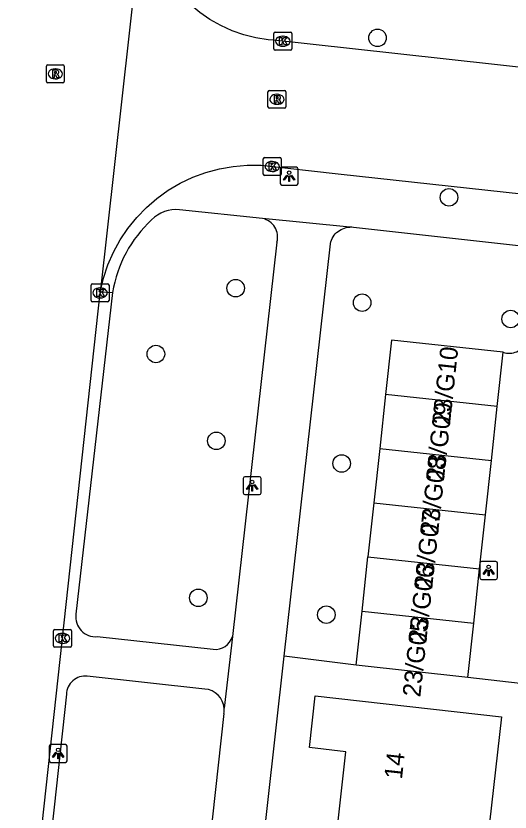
# Model space of a CAD drawing. Extents: x 161928 to 163055, y 386475 to 387428.
# Drawn here: x 162544.4 to 162571.99, y 387076.65 to 387121.14 of the extents above; entities that cross this region are included whole.
import ezdxf

# ---------------------------------------------------------------- set-up
doc = ezdxf.new("R2010")
doc.units = 0
for name, color, linetype in [('IMGEO_Boom', 7, 'Continuous'), ('IMGEO_Groenvoorziening', 7, 'Continuous'), ('IMGEO_Kolk', 7, 'Continuous'), ('IMGEO_Lichtpunt', 7, 'Continuous'), ('IMGEO_Muur', 7, 'Continuous'), ('IMGEO_Pand', 7, 'Continuous'), ('IMGEO_Pand_nummerreeks', 7, 'Continuous'), ('IMGEO_Rijbaan_lokaal_gesloten', 7, 'Continuous'), ('IMGEO_Rijbaan_lokaal_open', 7, 'Continuous'), ('IMGEO_Rioolput', 7, 'Continuous'), ('IMGEO_Voetpad_open', 7, 'Continuous')]:
    doc.layers.add(name, color=color, linetype=linetype)

msp = doc.modelspace()

# ---------------------------------------------------------------- linework, layer by layer
at = {"layer": 'IMGEO_Boom'}
for centre in [(162564.594, 387119.916), (162568.583, 387111.001), (162556.674, 387105.924), (162563.733, 387105.117), (162572.025, 387104.204), (162552.219, 387102.246), (162555.59, 387097.393), (162562.592, 387096.13), (162554.59, 387088.622), (162561.731, 387087.677)]:
    msp.add_circle(centre, 0.489, dxfattribs=at)
at = {"layer": 'IMGEO_Groenvoorziening'}
msp.add_lwpolyline([(162563.402, 387084.851), (162559.385, 387085.352)], dxfattribs=at)
at = {"layer": 'IMGEO_Kolk'}
for p, q in [((162558.804, 387119.305), (162558.804, 387120.157)), ((162558.879, 387120.231), (162559.731, 387120.231)), ((162559.292, 387120.011), (162559.317, 387120.011)), ((162559.805, 387120.157), (162559.805, 387119.305)), ((162559.315, 387119.451), (162559.29, 387119.451)), ((162559.731, 387119.231), (162558.879, 387119.231)), ((162558.29, 387113.228), (162559.142, 387113.228)), ((162558.215, 387112.302), (162558.215, 387113.154)), ((162558.703, 387113.008), (162558.728, 387113.008)), ((162559.216, 387113.154), (162559.216, 387112.302)), ((162558.726, 387112.448), (162558.701, 387112.448)), ((162559.142, 387112.228), (162558.29, 387112.228)), ((162548.6, 387105.24), (162548.6, 387106.092)), ((162548.675, 387106.166), (162549.527, 387106.166)), ((162549.601, 387106.092), (162549.601, 387105.24)), ((162549.088, 387105.946), (162549.113, 387105.946)), ((162549.111, 387105.386), (162549.086, 387105.386)), ((162549.527, 387105.166), (162548.675, 387105.166)), ((162546.502, 387085.931), (162546.502, 387086.783)), ((162546.577, 387086.857), (162547.429, 387086.857)), ((162546.99, 387086.637), (162547.015, 387086.637)), ((162547.503, 387086.783), (162547.503, 387085.931)), ((162547.013, 387086.077), (162546.988, 387086.077)), ((162547.429, 387085.857), (162546.577, 387085.857))]:
    msp.add_line(p, q, dxfattribs=at)
for points in [[(162558.804, 387119.305), (162558.804, 387120.157)], [(162558.879, 387120.231), (162559.731, 387120.231)], [(162559.125, 387119.931), (162559.248, 387119.931), (162559.248, 387119.78), (162559.378, 387119.931), (162559.542, 387119.931), (162559.396, 387119.78), (162559.549, 387119.531), (162559.397, 387119.531), (162559.312, 387119.695), (162559.248, 387119.628), (162559.248, 387119.531), (162559.125, 387119.531), (162559.125, 387119.931)], [(162559.805, 387120.157), (162559.805, 387119.305)], [(162559.731, 387119.231), (162558.879, 387119.231)], [(162558.29, 387113.228), (162559.142, 387113.228)], [(162558.215, 387112.302), (162558.215, 387113.154)], [(162558.536, 387112.928), (162558.659, 387112.928), (162558.659, 387112.777), (162558.789, 387112.928), (162558.953, 387112.928), (162558.807, 387112.777), (162558.96, 387112.528), (162558.808, 387112.528), (162558.723, 387112.692), (162558.659, 387112.625), (162558.659, 387112.528), (162558.536, 387112.528), (162558.536, 387112.928)], [(162559.216, 387113.154), (162559.216, 387112.302)], [(162559.142, 387112.228), (162558.29, 387112.228)], [(162548.6, 387105.24), (162548.6, 387106.092)], [(162548.675, 387106.166), (162549.527, 387106.166)], [(162549.601, 387106.092), (162549.601, 387105.24)], [(162548.921, 387105.866), (162549.044, 387105.866), (162549.044, 387105.715), (162549.174, 387105.866), (162549.338, 387105.866), (162549.192, 387105.715), (162549.345, 387105.466), (162549.193, 387105.466), (162549.108, 387105.63), (162549.044, 387105.563), (162549.044, 387105.466), (162548.921, 387105.466), (162548.921, 387105.866)], [(162549.527, 387105.166), (162548.675, 387105.166)], [(162546.502, 387085.931), (162546.502, 387086.783)], [(162546.577, 387086.857), (162547.429, 387086.857)], [(162546.823, 387086.557), (162546.946, 387086.557), (162546.946, 387086.406), (162547.076, 387086.557), (162547.24, 387086.557), (162547.094, 387086.406), (162547.247, 387086.157), (162547.095, 387086.157), (162547.01, 387086.321), (162546.946, 387086.254), (162546.946, 387086.157), (162546.823, 387086.157), (162546.823, 387086.557)], [(162547.503, 387086.783), (162547.503, 387085.931)], [(162547.429, 387085.857), (162546.577, 387085.857)]]:
    msp.add_lwpolyline(points, dxfattribs=at)
for centre, start, end in [((162558.881, 387120.155), 91.552, 178.448), ((162558.881, 387120.155), 91.552, 178.448), ((162559.729, 387120.155), 1.552, 88.448), ((162559.729, 387120.155), 1.552, 88.448), ((162558.881, 387119.307), 181.552, 268.448), ((162558.881, 387119.307), 181.552, 268.448), ((162559.729, 387119.307), 271.552, 358.448), ((162559.729, 387119.307), 271.552, 358.448), ((162558.292, 387113.152), 91.552, 178.448), ((162558.292, 387113.152), 91.552, 178.448), ((162559.14, 387113.152), 1.552, 88.448), ((162559.14, 387113.152), 1.552, 88.448), ((162558.292, 387112.304), 181.552, 268.448), ((162558.292, 387112.304), 181.552, 268.448), ((162559.14, 387112.304), 271.552, 358.448), ((162559.14, 387112.304), 271.552, 358.448), ((162548.677, 387106.09), 91.552, 178.448), ((162548.677, 387106.09), 91.552, 178.448), ((162549.525, 387106.09), 1.552, 88.448), ((162549.525, 387106.09), 1.552, 88.448), ((162548.677, 387105.242), 181.552, 268.448), ((162548.677, 387105.242), 181.552, 268.448), ((162549.525, 387105.242), 271.552, 358.448), ((162549.525, 387105.242), 271.552, 358.448), ((162546.579, 387086.781), 91.552, 178.448), ((162546.579, 387086.781), 91.552, 178.448), ((162547.427, 387086.781), 1.552, 88.448), ((162547.427, 387086.781), 1.552, 88.448), ((162546.579, 387085.933), 181.552, 268.448), ((162546.579, 387085.933), 181.552, 268.448), ((162547.427, 387085.933), 271.552, 358.448), ((162547.427, 387085.933), 271.552, 358.448)]:
    msp.add_arc(centre, 0.0765, start, end, dxfattribs=at)
for centre, major_axis, ratio, start_param, end_param in [((162559.291, 387119.731), (-0.387, 0.002), 0.722429, 4.712389, 7.853982), ((162559.316, 387119.731), (-0.39, 0.002), 0.717154, 1.570796, 4.712389), ((162558.702, 387112.728), (-0.387, 0.002), 0.722429, 4.712389, 7.853982), ((162558.727, 387112.728), (-0.39, 0.002), 0.717154, 1.570796, 4.712389), ((162549.087, 387105.666), (-0.387, 0.002), 0.722429, 4.712389, 7.853982), ((162549.112, 387105.666), (-0.39, 0.002), 0.717154, 1.570796, 4.712389), ((162546.989, 387086.357), (-0.387, 0.002), 0.722429, 4.712389, 7.853982), ((162547.014, 387086.357), (-0.39, 0.002), 0.717154, 1.570796, 4.712389)]:
    msp.add_ellipse(centre, major_axis=major_axis, ratio=ratio, start_param=start_param, end_param=end_param, dxfattribs=at)
at = {"layer": 'IMGEO_Lichtpunt'}
for p, q in [((162559.159, 387112.587), (162559.159, 387111.78)), ((162559.159, 387112.587), (162559.159, 387111.78)), ((162560.061, 387112.682), (162559.253, 387112.682)), ((162560.061, 387112.682), (162559.253, 387112.682)), ((162560.155, 387111.78), (162560.155, 387112.587)), ((162560.155, 387111.78), (162560.155, 387112.587)), ((162559.253, 387111.686), (162560.061, 387111.686)), ((162559.253, 387111.686), (162560.061, 387111.686)), ((162557.097, 387095.294), (162557.097, 387094.487)), ((162557.097, 387095.294), (162557.097, 387094.487)), ((162557.999, 387095.389), (162557.191, 387095.389)), ((162557.999, 387095.389), (162557.191, 387095.389)), ((162558.093, 387094.487), (162558.093, 387095.294)), ((162558.093, 387094.487), (162558.093, 387095.294)), ((162557.191, 387094.393), (162557.999, 387094.393)), ((162557.191, 387094.393), (162557.999, 387094.393)), ((162570.296, 387090.556), (162570.296, 387089.749)), ((162570.296, 387090.556), (162570.296, 387089.749)), ((162571.198, 387090.651), (162570.39, 387090.651)), ((162571.198, 387090.651), (162570.39, 387090.651)), ((162571.292, 387089.749), (162571.292, 387090.556)), ((162571.292, 387089.749), (162571.292, 387090.556)), ((162570.39, 387089.655), (162571.198, 387089.655)), ((162570.39, 387089.655), (162571.198, 387089.655)), ((162546.261, 387080.326), (162546.261, 387079.519)), ((162546.261, 387080.326), (162546.261, 387079.519)), ((162547.163, 387080.421), (162546.355, 387080.421)), ((162547.163, 387080.421), (162546.355, 387080.421)), ((162547.257, 387079.519), (162547.257, 387080.326)), ((162547.257, 387079.519), (162547.257, 387080.326)), ((162546.355, 387079.425), (162547.163, 387079.425)), ((162546.355, 387079.425), (162547.163, 387079.425))]:
    msp.add_line(p, q, dxfattribs=at)
for points in [[(162559.533, 387112.251), (162559.572, 387112.223), (162559.384, 387111.961), (162559.346, 387111.988), (162559.533, 387112.251)], [(162559.635, 387112.203), (162559.682, 387112.203), (162559.682, 387111.881), (162559.635, 387111.881), (162559.635, 387112.203)], [(162559.745, 387112.223), (162559.783, 387112.25), (162559.97, 387111.988), (162559.931, 387111.96), (162559.745, 387112.223)], [(162557.471, 387094.958), (162557.51, 387094.93), (162557.322, 387094.668), (162557.284, 387094.695), (162557.471, 387094.958)], [(162557.573, 387094.91), (162557.62, 387094.91), (162557.62, 387094.588), (162557.573, 387094.588), (162557.573, 387094.91)], [(162557.683, 387094.93), (162557.721, 387094.957), (162557.908, 387094.695), (162557.869, 387094.667), (162557.683, 387094.93)], [(162570.67, 387090.22), (162570.709, 387090.192), (162570.521, 387089.93), (162570.483, 387089.957), (162570.67, 387090.22)], [(162570.772, 387090.172), (162570.819, 387090.172), (162570.819, 387089.85), (162570.772, 387089.85), (162570.772, 387090.172)], [(162570.882, 387090.192), (162570.92, 387090.219), (162571.107, 387089.957), (162571.068, 387089.929), (162570.882, 387090.192)], [(162546.635, 387079.99), (162546.674, 387079.962), (162546.486, 387079.7), (162546.448, 387079.727), (162546.635, 387079.99)], [(162546.737, 387079.942), (162546.784, 387079.942), (162546.784, 387079.62), (162546.737, 387079.62), (162546.737, 387079.942)], [(162546.847, 387079.962), (162546.885, 387079.989), (162547.072, 387079.727), (162547.033, 387079.699), (162546.847, 387079.962)]]:
    msp.add_lwpolyline(points, dxfattribs=at)
for centre in [(162559.658, 387112.385), (162557.596, 387095.092), (162570.795, 387090.354), (162546.76, 387080.124)]:
    msp.add_circle(centre, 0.0994, dxfattribs=at)
for centre, start, end in [((162559.253, 387112.587), 90, 180), ((162559.253, 387112.587), 90, 180), ((162560.061, 387112.587), 0, 90), ((162560.061, 387112.587), 0, 90), ((162559.253, 387111.78), 180, 270), ((162559.253, 387111.78), 180, 270), ((162560.061, 387111.78), 270, 0), ((162560.061, 387111.78), 270, 360), ((162557.191, 387095.294), 90, 180), ((162557.191, 387095.294), 90, 180), ((162557.999, 387095.294), 0, 90), ((162557.999, 387095.294), 0, 90), ((162557.191, 387094.487), 180, 270), ((162557.191, 387094.487), 180, 270), ((162557.999, 387094.487), 270, 0), ((162557.999, 387094.487), 270, 360), ((162570.39, 387090.556), 90, 180), ((162570.39, 387090.556), 90, 180), ((162571.198, 387090.556), 0, 90), ((162571.198, 387090.556), 0, 90), ((162570.39, 387089.749), 180, 270), ((162570.39, 387089.749), 180, 270), ((162571.198, 387089.749), 270, 0), ((162571.198, 387089.749), 270, 360), ((162546.355, 387080.326), 90, 180), ((162546.355, 387080.326), 90, 180), ((162547.163, 387080.326), 0, 90), ((162547.163, 387080.326), 0, 90), ((162546.355, 387079.519), 180, 270), ((162546.355, 387079.519), 180, 270), ((162547.163, 387079.519), 270, 0), ((162547.163, 387079.519), 270, 360)]:
    msp.add_arc(centre, 0.0946, start, end, dxfattribs=at)
at = {"layer": 'IMGEO_Muur'}
msp.add_lwpolyline([(162579.061, 387083.085), (162569.635, 387084.176)], dxfattribs=at)
at = {"layer": 'IMGEO_Pand'}
for points in [[(162571.603, 387102.347), (162565.37, 387103.022), (162565.042, 387099.994)], [(162571.275, 387099.318), (162571.603, 387102.347)], [(162565.042, 387099.994), (162564.714, 387096.965)], [(162571.275, 387099.318), (162565.042, 387099.994)], [(162570.947, 387096.29), (162571.275, 387099.318)], [(162564.714, 387096.965), (162564.386, 387093.937)], [(162564.714, 387096.965), (162570.947, 387096.29)], [(162570.619, 387093.262), (162570.947, 387096.29)], [(162564.386, 387093.937), (162564.058, 387090.908)], [(162564.386, 387093.937), (162570.619, 387093.262)], [(162570.291, 387090.233), (162570.619, 387093.262)], [(162563.73, 387087.88), (162564.058, 387090.908)], [(162564.058, 387090.908), (162570.291, 387090.233)], [(162569.963, 387087.204), (162570.291, 387090.233)], [(162563.402, 387084.851), (162563.73, 387087.88)], [(162563.73, 387087.88), (162569.963, 387087.204)], [(162569.635, 387084.176), (162569.963, 387087.204)], [(162569.635, 387084.176), (162563.402, 387084.851)], [(162562.373, 387075.998), (162562.825, 387080.022), (162560.789, 387080.251), (162561.114, 387083.145), (162571.507, 387081.978), (162570.73, 387075.062)]]:
    msp.add_lwpolyline(points, dxfattribs=at)
at = {"layer": 'IMGEO_Rijbaan_lokaal_gesloten'}
for points in [[(162551.6, 387127.985), (162551.121, 387123.708), (162549.1, 387105.67)], [(162539.288, 387015.706), (162539.602, 387018.583), (162549.1, 387105.67)]]:
    msp.add_lwpolyline(points, dxfattribs=at)
at = {"layer": 'IMGEO_Rijbaan_lokaal_open'}
for points in [[(162584.617, 387116.935), (162563.189, 387119.302), (162558.799, 387119.787), (162558.485, 387119.815), (162557.8, 387119.922), (162557.128, 387120.09), (162556.473, 387120.317), (162555.841, 387120.602), (162555.237, 387120.942), (162554.666, 387121.334), (162554.132, 387121.777), (162553.639, 387122.265), (162553.193, 387122.795), (162552.795, 387123.362), (162552.45, 387123.963), (162552.16, 387124.593), (162551.927, 387125.246), (162551.754, 387125.917), (162551.641, 387126.601), (162551.589, 387127.292), (162551.6, 387127.985)], [(162549.111, 387105.73), (162549.291, 387106.488), (162549.538, 387107.226), (162549.849, 387107.94), (162550.223, 387108.622), (162550.657, 387109.269), (162551.147, 387109.874), (162551.689, 387110.434), (162552.278, 387110.942), (162552.911, 387111.396), (162553.582, 387111.792), (162554.285, 387112.126), (162555.015, 387112.395), (162555.767, 387112.599), (162556.534, 387112.734), (162557.309, 387112.801), (162558.088, 387112.798), (162562.401, 387112.324), (162573.826, 387111.069)], [(162571.603, 387102.347), (162571.697, 387102.321), (162571.792, 387102.303), (162571.889, 387102.294), (162571.986, 387102.293), (162572.083, 387102.301), (162572.178, 387102.318), (162572.272, 387102.343), (162572.363, 387102.377), (162572.451, 387102.418), (162572.535, 387102.468), (162572.614, 387102.524), (162572.688, 387102.587), (162572.755, 387102.657), (162572.817, 387102.732), (162572.871, 387102.813), (162572.918, 387102.898), (162572.957, 387102.987), (162572.981, 387103.057), (162573.464, 387108.181)], [(162549.1, 387105.67), (162549.111, 387105.73)], [(162579.061, 387083.085), (162569.635, 387084.176)]]:
    msp.add_lwpolyline(points, dxfattribs=at)
at = {"layer": 'IMGEO_Rioolput'}
for p, q in [((162546.101, 387117.48), (162546.101, 387118.332)), ((162546.176, 387118.406), (162547.028, 387118.406)), ((162546.589, 387118.186), (162546.614, 387118.186)), ((162547.102, 387118.332), (162547.102, 387117.48)), ((162547.028, 387117.406), (162546.176, 387117.406)), ((162546.612, 387117.626), (162546.587, 387117.626)), ((162558.476, 387116.056), (162558.476, 387116.908)), ((162558.551, 387116.982), (162559.403, 387116.982)), ((162559.477, 387116.908), (162559.477, 387116.056)), ((162558.964, 387116.762), (162558.989, 387116.762)), ((162559.403, 387115.982), (162558.551, 387115.982)), ((162558.987, 387116.202), (162558.962, 387116.202))]:
    msp.add_line(p, q, dxfattribs=at)
for points in [[(162546.101, 387117.48), (162546.101, 387118.332)], [(162546.176, 387118.406), (162547.028, 387118.406)], [(162546.69, 387118.104), (162546.438, 387118.106), (162546.438, 387117.706)], [(162547.102, 387118.332), (162547.102, 387117.48)], [(162546.438, 387117.706), (162546.562, 387117.706), (162546.562, 387117.868), (162546.573, 387117.868)], [(162546.616, 387118.025), (162546.562, 387118.025), (162546.562, 387117.944)], [(162546.562, 387117.944), (162546.614, 387117.944)], [(162546.62, 387117.839), (162546.691, 387117.706), (162546.831, 387117.706), (162546.766, 387117.832)], [(162547.028, 387117.406), (162546.176, 387117.406)], [(162558.476, 387116.056), (162558.476, 387116.908)], [(162558.551, 387116.982), (162559.403, 387116.982)], [(162559.477, 387116.908), (162559.477, 387116.056)], [(162559.065, 387116.68), (162558.813, 387116.682), (162558.813, 387116.282)], [(162558.813, 387116.282), (162558.937, 387116.282), (162558.937, 387116.444), (162558.948, 387116.444)], [(162558.991, 387116.601), (162558.937, 387116.601), (162558.937, 387116.52)], [(162558.937, 387116.52), (162558.989, 387116.52)], [(162558.995, 387116.415), (162559.066, 387116.282), (162559.206, 387116.282), (162559.141, 387116.408)], [(162559.403, 387115.982), (162558.551, 387115.982)]]:
    msp.add_lwpolyline(points, dxfattribs=at)
for centre, radius, start, end in [((162546.178, 387118.33), 0.0765, 91.552, 178.448), ((162546.178, 387118.33), 0.0765, 91.552, 178.448), ((162546.689, 387117.994), 0.109, 350.3612, 89.416), ((162547.026, 387118.33), 0.0765, 1.552, 88.448), ((162547.026, 387118.33), 0.0765, 1.552, 88.448), ((162546.572, 387117.815), 0.0533, 26.0293, 88.6989), ((162546.598, 387118.133), 0.19, 274.7715, 282.9687), ((162546.622, 387117.929), 0.0964, 77.0061, 93.1865), ((162546.636, 387117.986), 0.0378, 276.6634, 79.6772), ((162546.687, 387117.994), 0.112, 277.5842, 350.9817), ((162546.671, 387117.779), 0.108, 29.5134, 73.7905), ((162546.178, 387117.482), 0.0765, 181.552, 268.448), ((162546.178, 387117.482), 0.0765, 181.552, 268.448), ((162547.026, 387117.482), 0.0765, 271.552, 358.448), ((162547.026, 387117.482), 0.0765, 271.552, 358.448), ((162558.553, 387116.906), 0.0765, 91.552, 178.448), ((162558.553, 387116.906), 0.0765, 91.552, 178.448), ((162559.401, 387116.906), 0.0765, 1.552, 88.448), ((162559.401, 387116.906), 0.0765, 1.552, 88.448), ((162558.947, 387116.391), 0.0533, 26.0293, 88.6989), ((162558.973, 387116.709), 0.19, 274.7715, 282.9687), ((162558.997, 387116.505), 0.0964, 77.0061, 93.1865), ((162559.011, 387116.562), 0.0378, 276.6634, 79.6772), ((162559.064, 387116.57), 0.109, 350.3612, 89.416), ((162559.062, 387116.57), 0.112, 277.5842, 350.9817), ((162559.046, 387116.355), 0.108, 29.5134, 73.7905), ((162558.553, 387116.058), 0.0765, 181.552, 268.448), ((162558.553, 387116.058), 0.0765, 181.552, 268.448), ((162559.401, 387116.058), 0.0765, 271.552, 358.448), ((162559.401, 387116.058), 0.0765, 271.552, 358.448)]:
    msp.add_arc(centre, radius, start, end, dxfattribs=at)
for centre, major_axis, ratio, start_param, end_param in [((162546.588, 387117.906), (-0.387, 0.002), 0.722429, 4.712389, 7.853982), ((162546.613, 387117.906), (-0.39, 0.002), 0.717154, 1.570796, 4.712389), ((162558.963, 387116.482), (-0.387, 0.002), 0.722429, 4.712389, 7.853982), ((162558.988, 387116.482), (-0.39, 0.002), 0.717154, 1.570796, 4.712389)]:
    msp.add_ellipse(centre, major_axis=major_axis, ratio=ratio, start_param=start_param, end_param=end_param, dxfattribs=at)
at = {"layer": 'IMGEO_Voetpad_open'}
for points in [[(162558.17, 387109.823), (162553.542, 387110.312)], [(162563.051, 387109.336), (162558.17, 387109.823)], [(162559.385, 387085.352), (162561.959, 387108.409), (162561.961, 387108.421), (162561.986, 387108.52), (162562.02, 387108.617), (162562.062, 387108.71), (162562.113, 387108.799), (162562.171, 387108.883), (162562.236, 387108.962), (162562.308, 387109.035), (162562.387, 387109.1), (162562.471, 387109.159), (162562.559, 387109.21), (162562.652, 387109.252), (162562.749, 387109.286), (162562.848, 387109.312), (162562.949, 387109.328), (162563.051, 387109.336)], [(162573.464, 387108.181), (162563.255, 387109.323), (162563.153, 387109.334), (162563.051, 387109.336)], [(162558.977, 387108.498), (162556.488, 387086.458)], [(162549.802, 387105.695), (162547.748, 387087.701)], [(162549.111, 387105.73), (162549.802, 387105.695)], [(162548.944, 387086.453), (162555.421, 387085.746)], [(162556.488, 387086.458), (162556.032, 387082.447)], [(162553.668, 387034.128), (162553.682, 387034.281), (162559.385, 387085.352)], [(162554.952, 387083.526), (162548.389, 387084.237)], [(162547.221, 387083.228), (162545.471, 387067.191)], [(162556.018, 387082.155), (162554.279, 387066.366)]]:
    msp.add_lwpolyline(points, dxfattribs=at)
for centre, radius, start, end in [((162553.357, 387108.398), 1.923, 84.4869, 135.6972), ((162556.712, 387104.583), 6.999, 132.5297, 170.8603), ((162557.935, 387108.771), 1.078, 345.2987, 77.3889), ((162548.858, 387087.568), 1.118, 173.1538, 274.4085), ((162555.538, 387086.726), 0.987, 263.1767, 344.253), ((162548.264, 387083.202), 1.043, 83.096, 178.5495), ((162554.86, 387082.354), 1.175, 4.5213, 85.5318), ((162554.849, 387082.357), 1.187, 350.1787, 4.3313)]:
    msp.add_arc(centre, radius, start, end, dxfattribs=at)

# ---------------------------------------------------------------- texts
at = {"layer": 'IMGEO_Pand_nummerreeks'}
for s, rotation, p in [('23/G10', 83.7948, (162568.632, 387098.244)), ('23/G09', 83.7948, (162568.293, 387095.126)), ('23/G08', 83.7948, (162567.965, 387092.111)), ('23/G07', 83.7948, (162567.636, 387089.087)), ('23/G06', 83.7948, (162567.308, 387086.066)), ('23/G05', 83.7948, (162566.979, 387083.044)), ('14', 83.6514, (162565.953, 387078.453))]:
    msp.add_text(s, height=1, rotation=rotation, dxfattribs=at).set_placement(p)

doc.saveas('drawing.dxf')
